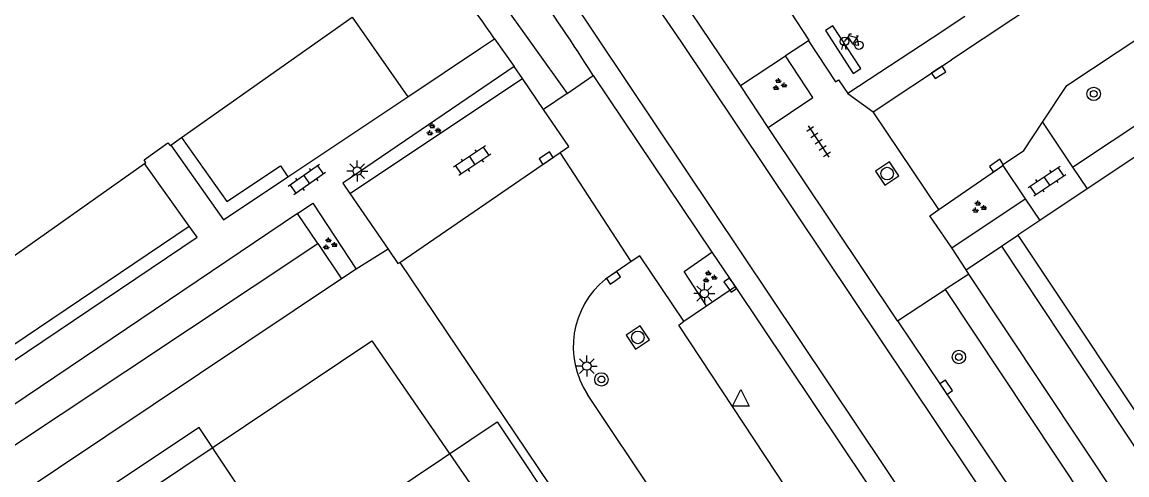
# Model space of a CAD drawing. Extents: x 137999 to 141000, y 397500 to 400501.
# Drawn here: x 138047.7 to 138113.6, y 399543.8 to 399570.8 of the extents above; entities that cross this region are included whole.
import ezdxf

# ---------------------------------------------------------------- set-up
doc = ezdxf.new("R2010")
doc.units = 0
for name, color, linetype in [('gg-afsc-erfafscheiding', 7, 'Continuous'), ('gg-bbg-hoofdgebouw', 7, 'Continuous'), ('gg-knt-verharding', 7, 'Continuous'), ('gg-knt-verharding nz', 7, 'Continuous'), ('gt-bbg-plantopografie pand', 7, 'Continuous'), ('gt-grn-groengrens', 7, 'Continuous'), ('gt-grn-groengrens NZ', 7, 'Continuous'), ('gt-grn-weggrens', 7, 'Continuous'), ('gt-symb-boom', 7, 'Continuous'), ('gt-symb-fietsenrek', 7, 'Continuous'), ('gt-symb-groenvak', 7, 'Continuous'), ('gt-symb-klinker verharding', 7, 'Continuous'), ('gt-symb-kolk', 7, 'Continuous'), ('gt-symb-lichtmast', 7, 'Continuous'), ('gt-symb-rioolschacht', 7, 'Continuous'), ('gt-symb-tegel verharding', 7, 'Continuous'), ('gt-symb-waterafsluiter', 7, 'Continuous')]:
    doc.layers.add(name, color=color, linetype=linetype)

# ---------------------------------------------------------------- blocks, each defined once
blk = doc.blocks.new('gt0-KOLK')
at = {"layer": 'gt-symb-kolk'}
blk.add_lwpolyline([(0, 0), (0.375, 0), (0.375, 0.4), (-0.375, 0.4), (-0.375, 0), (0, 0)], dxfattribs=at)
blk = doc.blocks.new('gt0-KL1')
at = {"layer": 'gt-symb-klinker verharding'}
for p, q in [((-1.15, 0.3), (1.15, 0.3)), ((-1, -0.3), (-1, 0.3)), ((-0.5, 0.3), (-0.5, 0.45)), ((0, -0.3), (0, 0.3)), ((0.5, 0.3), (0.5, 0.45)), ((1, -0.3), (1, 0.3)), ((-1.15, -0.3), (1.15, -0.3)), ((-0.5, -0.45), (-0.5, -0.3)), ((0.5, -0.45), (0.5, -0.3))]:
    blk.add_line(p, q, dxfattribs=at)
blk = doc.blocks.new('gt0-BOOM')
at = {"layer": 'gt-symb-boom'}
for radius in [0.4, 0.2]:
    blk.add_circle((0, 0), radius, dxfattribs=at)
blk = doc.blocks.new('gt0-FREK')
at = {"layer": 'gt-symb-fietsenrek'}
for p, q in [((0.259, 0.762), (0.294, 0.823)), ((0.54, 0.335), (0.259, 0.762)), ((0.294, 0.823), (0.767, 0.714)), ((0.767, 0.714), (0.54, 0.335)), ((0.757, 0.841), (0.866, 0.816)), ((0.767, 0.714), (0.84, 0.822)), ((0.895, 0.252), (0.767, 0.714))]:
    blk.add_line(p, q, dxfattribs=at)
for points in [[(0.036, 0.476), (0.228, 0.708), (0.259, 0.762)], [(0.294, 0.823), (0.36, 0.937), (0.452, 0.935)], [(-0.124, 0), (-0.047, 0.312), (0.053, 0.312), (0.12, 0)], [(0.54, 0.335), (0.555, 0.305), (0.895, 0.252)]]:
    blk.add_lwpolyline(points, dxfattribs=at)
for centre in [(0.036, 0.476), (0.895, 0.252)]:
    blk.add_circle(centre, 0.252, dxfattribs=at)
blk = doc.blocks.new('gt0-GRVAK')
at = {"layer": 'gt-symb-groenvak'}
for p, q in [((-0.11, 0.189), (-0.228, 0.24)), ((-0.182, 0.153), (0.088, 0.153)), ((-0.091, 0.211), (-0.156, 0.322)), ((-0.047, 0.214), (-0.047, 0.393)), ((-0.004, 0.211), (0.061, 0.322)), ((0.015, 0.189), (0.133, 0.24)), ((0.262, -0.052), (0.197, 0.059)), ((0.305, -0.049), (0.305, 0.13)), ((0.349, -0.052), (0.414, 0.059)), ((-0.245, -0.228), (-0.363, -0.177)), ((-0.318, -0.264), (-0.047, -0.264)), ((-0.226, -0.206), (-0.291, -0.095)), ((-0.183, -0.203), (-0.183, -0.024)), ((-0.139, -0.206), (-0.074, -0.095)), ((-0.12, -0.228), (-0.002, -0.177)), ((0.243, -0.074), (0.125, -0.023)), ((0.17, -0.11), (0.441, -0.11)), ((0.368, -0.074), (0.486, -0.023))]:
    blk.add_line(p, q, dxfattribs=at)
blk = doc.blocks.new('gt0-RS')
at = {"layer": 'gt-symb-rioolschacht'}
blk.add_lwpolyline([(-0.5, -0.5), (0.5, -0.5), (0.5, 0.5), (-0.5, 0.5)], close=True, dxfattribs=at)
blk.add_circle((0, 0), 0.375, dxfattribs=at)
blk = doc.blocks.new('gt0-TEG1')
at = {"layer": 'gt-symb-tegel verharding'}
for p, q in [((-1.125, 0), (1.125, 0)), ((-0.9, -0.25), (-0.9, 0.25)), ((-0.45, -0.25), (-0.45, 0.25)), ((0, -0.25), (0, 0.25)), ((0.45, -0.25), (0.45, 0.25)), ((0.9, -0.25), (0.9, 0.25))]:
    blk.add_line(p, q, dxfattribs=at)
blk = doc.blocks.new('gt0-LMAST')
at = {"layer": 'gt-symb-lichtmast'}
for p, q in [((-0.182, 0.173), (-0.447, 0.438)), ((-0.005, 0.246), (-0.005, 0.621)), ((0.172, 0.173), (0.437, 0.438)), ((-0.255, -0.004), (-0.63, -0.004)), ((-0.182, -0.181), (-0.447, -0.446)), ((-0.005, -0.254), (-0.005, -0.629)), ((0.437, -0.446), (0.172, -0.181)), ((0.245, -0.004), (0.62, -0.004))]:
    blk.add_line(p, q, dxfattribs=at)
blk.add_circle((-0.005, -0.004), 0.25, dxfattribs=at)
blk = doc.blocks.new('gt0-WAFSL')
at = {"layer": 'gt-symb-waterafsluiter'}
for p, q in [((-0.5, -0.333), (0, 0.667)), ((0, 0.667), (0.5, -0.333)), ((0.5, -0.333), (-0.5, -0.333))]:
    blk.add_line(p, q, dxfattribs=at)

msp = doc.modelspace()

# ---------------------------------------------------------------- linework, layer by layer
at = {"layer": 'gg-afsc-erfafscheiding'}
for points in [[(138107.108, 399558.104), (138116.507, 399543.986), (138117.997, 399544.995)], [(138036.531, 399530.358), (138068.576, 399551.81), (138079.457, 399535.979), (138047.322, 399514.29)]]:
    msp.add_lwpolyline(points, dxfattribs=at)
at = {"layer": 'gg-bbg-hoofdgebouw'}
for p, q in [((138057.224, 399563.933), (138067.388, 399571.094)), ((138056.57, 399563.472), (138057.224, 399563.933)), ((138036.897, 399549.597), (138055.009, 399562.372))]:
    msp.add_line(p, q, dxfattribs=at)
msp.add_lwpolyline([(138055.009, 399562.372), (138055.096, 399562.433), (138054.98, 399562.605), (138056.41, 399563.616), (138056.531, 399563.444), (138056.57, 399563.472)], dxfattribs=at)
at = {"layer": 'gg-knt-verharding'}
for p, q in [((138126.829, 399584.322), (138103.147, 399568.561)), ((138090.548, 399567.032), (138083.534, 399577.47)), ((138130.384, 399573.662), (138111.231, 399560.86)), ((138075.538, 399573.09), (138080.211, 399566.556)), ((138094.653, 399569.726), (138093.551, 399571.392)), ((138103.928, 399571.135), (138101.995, 399569.851)), ((138075.047, 399569.25), (138075.887, 399569.811)), ((138094.611, 399569.699), (138094.653, 399569.726)), ((138101.995, 399569.851), (138096.961, 399566.548)), ((138110.365, 399562.155), (138121.373, 399569.498)), ((138070.716, 399566.359), (138075.047, 399569.25)), ((138090.548, 399567.032), (138093.237, 399568.793)), ((138077.555, 399567.436), (138077.062, 399568.157)), ((138098.474, 399565.457), (138103.147, 399568.561)), ((138067.262, 399560.597), (138077.555, 399567.436)), ((138078.813, 399565.599), (138077.555, 399567.436)), ((138080.211, 399566.556), (138081.768, 399567.626)), ((138081.768, 399567.626), (138088.856, 399557.098)), ((138092.213, 399564.519), (138090.548, 399567.032)), ((138063.559, 399561.581), (138070.716, 399566.359)), ((138102.38, 399559.627), (138098.474, 399565.457)), ((138108.573, 399564.835), (138110.365, 399562.155)), ((138099.913, 399552.992), (138092.213, 399564.519)), ((138070.229, 399556.482), (138079.796, 399563.024)), ((138084.03, 399556.53), (138079.796, 399563.024)), ((138057.678, 399558.64), (138055.009, 399562.372)), ((138102.38, 399559.627), (138106.206, 399562.262)), ((138106.182, 399562.297), (138106.206, 399562.262)), ((138106.206, 399562.262), (138107.541, 399560.27)), ((138110.365, 399562.155), (138111.231, 399560.86)), ((138111.231, 399560.86), (138108.41, 399558.974)), ((138067.262, 399560.597), (138069.541, 399557.261)), ((138103.165, 399557.35), (138107.541, 399560.27)), ((138107.541, 399560.27), (138108.41, 399558.974)), ((138064.134, 399559.405), (138043.539, 399545.513)), ((138108.41, 399558.974), (138107.108, 399558.104)), ((138069.541, 399557.261), (138067.642, 399556.081)), ((138069.541, 399557.261), (138070.123, 399556.41)), ((138088.856, 399557.098), (138090.237, 399555.038)), ((138104.007, 399556.031), (138103.165, 399557.35)), ((138070.123, 399556.41), (138070.229, 399556.482)), ((138084.03, 399556.53), (138082.513, 399555.484)), ((138104.176, 399555.776), (138104.007, 399556.031)), ((138136.886, 399506.593), (138104.176, 399555.776)), ((138088.533, 399553.89), (138090.237, 399555.038)), ((138090.237, 399555.038), (138098.055, 399543.381)), ((138099.913, 399552.992), (138102.762, 399554.864)), ((138102.762, 399554.864), (138135.484, 399505.661)), ((138095.049, 399528.281), (138081.431, 399548.608))]:
    msp.add_line(p, q, dxfattribs=at)
for points in [[(138108.573, 399564.835), (138110.02, 399567.02), (138119.027, 399573.014)], [(138094.611, 399569.699), (138096.226, 399567.249), (138096.409, 399567.371), (138096.961, 399566.548)], [(138092.213, 399564.519), (138094.869, 399566.313), (138093.237, 399568.793)], [(138077.062, 399568.157), (138066.843, 399561.21), (138067.262, 399560.597)], [(138079.796, 399563.024), (138080.327, 399563.388), (138078.813, 399565.599)], [(138106.182, 399562.297), (138107.46, 399563.15), (138108.573, 399564.835)], [(138056.57, 399563.472), (138059.722, 399559.02), (138063.559, 399561.581)], [(138064.134, 399559.405), (138065.043, 399560.018), (138067.642, 399556.081)], [(138103.165, 399557.35), (138101.852, 399559.265), (138102.38, 399559.627)], [(138039.727, 399545.585), (138058.143, 399557.989), (138057.678, 399558.64)], [(138087.184, 399552.971), (138084.546, 399556.878), (138084.03, 399556.53)], [(138088.533, 399553.89), (138087.19, 399555.935), (138088.856, 399557.098)], [(138070.229, 399556.482), (138085.353, 399534.031), (138079.694, 399530.236)], [(138094.601, 399541.048), (138086.871, 399552.743), (138087.184, 399552.971)], [(138099.913, 399552.992), (138110.185, 399537.728), (138124.017, 399516.893), (138131.521, 399505.681), (138132.724, 399503.833)]]:
    msp.add_lwpolyline(points, dxfattribs=at)
for centre, radius, start, end in [((137993.852, 399512.214), 103.922, 32.22259, 39.58271), ((138014.429, 399527.763), 74.465, 34.37887, 39.71777), ((138085.762, 399551.45), 5.18, 128.8453, 213.26936)]:
    msp.add_arc(centre, radius, start, end, dxfattribs=at)
at = {"layer": 'gg-knt-verharding nz'}
for p, q in [((138094.611, 399569.699), (138093.237, 399568.793)), ((138087.184, 399552.971), (138088.533, 399553.89))]:
    msp.add_line(p, q, dxfattribs=at)
for points in [[(138139.801, 399490.811), (138087.019, 399569.644), (138082.285, 399576.548), (138080.724, 399578.656), (138079.057, 399580.772), (138077.329, 399582.837), (138075.54, 399584.851), (138073.693, 399586.81), (138071.788, 399588.714), (138069.827, 399590.56), (138067.812, 399592.348), (138065.745, 399594.074), (138063.627, 399595.739), (138061.462, 399597.34), (138059.249, 399598.876), (138056.992, 399600.345), (138046.365, 399606.736)], [(138044.285, 399603.321), (138053.956, 399597.513), (138058.848, 399594.302), (138063.495, 399590.757), (138064.086, 399590.266), (138066.116, 399588.511), (138068.094, 399586.696), (138070.016, 399584.824), (138071.882, 399582.894), (138073.689, 399580.91), (138075.437, 399578.873), (138077.123, 399576.785), (138078.745, 399574.648), (138080.304, 399572.463), (138114.738, 399520.993), (138128.089, 399500.828), (138136.211, 399488.654)]]:
    msp.add_lwpolyline(points, dxfattribs=at)
at = {"layer": 'gt-bbg-plantopografie pand'}
for points in [[(138072.047, 399535.285), (138067.897, 399541.508), (138076.047, 399546.968), (138080.208, 399540.728)], [(138057.479, 399534.318), (138063.702, 399538.469), (138058.275, 399546.642), (138052.036, 399542.48)]]:
    msp.add_lwpolyline(points, dxfattribs=at)
at = {"layer": 'gt-grn-groengrens'}
for p, q in [((138067.388, 399571.094), (138070.716, 399566.359)), ((138065.34, 399557.609), (138064.134, 399559.405)), ((138039.266, 399546.239), (138057.678, 399558.64)), ((138106.122, 399557.445), (138107.108, 399558.104)), ((138044.643, 399543.85), (138065.34, 399557.609)), ((138065.34, 399557.609), (138066.761, 399555.492)), ((138104.007, 399556.031), (138106.122, 399557.445)), ((138066.761, 399555.492), (138046.085, 399541.677)), ((138067.642, 399556.081), (138066.761, 399555.492))]:
    msp.add_line(p, q, dxfattribs=at)
for points in [[(138057.224, 399563.933), (138059.925, 399560.117), (138063.115, 399562.247), (138063.559, 399561.581)], [(138106.122, 399557.445), (138114.608, 399544.65), (138118.991, 399538.18), (138122.686, 399532.503), (138126.276, 399527.153), (138139.331, 399507.554)]]:
    msp.add_lwpolyline(points, dxfattribs=at)
at = {"layer": 'gt-grn-groengrens NZ'}
msp.add_lwpolyline([(138096.056, 399570.595), (138095.619, 399570.298), (138097.283, 399567.747), (138097.73, 399568.042), (138096.056, 399570.595)], dxfattribs=at)
at = {"layer": 'gt-grn-weggrens'}
for p, q in [((138075.887, 399569.811), (138077.062, 399568.157)), ((138080.211, 399566.556), (138078.813, 399565.599)), ((138096.961, 399566.548), (138098.474, 399565.457)), ((138104.176, 399555.776), (138102.762, 399554.864))]:
    msp.add_line(p, q, dxfattribs=at)

# ---------------------------------------------------------------- block references
at = {"layer": 'gt-symb-boom'}
for p in [(138111.623, 399566.53), (138103.583, 399550.837), (138082.26, 399549.504)]:
    msp.add_blockref('gt0-BOOM', p, dxfattribs=at)
at = {"layer": 'gt-symb-fietsenrek'}
msp.add_blockref('gt0-FREK', (138096.726, 399569.177), dxfattribs=at)
at = {"layer": 'gt-symb-groenvak'}
for p in [(138092.863, 399567.069), (138072.22, 399564.38), (138104.766, 399559.769), (138066.037, 399557.566), (138088.693, 399555.603)]:
    msp.add_blockref('gt0-GRVAK', p, dxfattribs=at)
at = {"layer": 'gt-symb-klinker verharding'}
for p, rotation in [((138074.553, 399562.55), -146.1669713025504), ((138064.684, 399561.42), -145.10187643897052), ((138108.837, 399561.329), 33.83302869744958)]:
    msp.add_blockref('gt0-KL1', p, dxfattribs=dict(at, rotation=rotation))
at = {"layer": 'gt-symb-kolk'}
for p, rotation in [((138102.264, 399567.975), -147.374964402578), ((138079.076, 399562.531), 34.3256019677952), ((138105.944, 399562.086), 34.61180636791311), ((138083.094, 399555.399), 34.81835448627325), ((138090.113, 399555.235), 123.99203971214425), ((138102.656, 399548.924), -56.00796028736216)]:
    msp.add_blockref('gt0-KOLK', p, dxfattribs=dict(at, rotation=rotation))
at = {"layer": 'gt-symb-lichtmast'}
for p in [(138067.701, 399561.926), (138088.409, 399554.623), (138081.398, 399550.3)]:
    msp.add_blockref('gt0-LMAST', p, dxfattribs=at)
at = {"layer": 'gt-symb-rioolschacht'}
for p, rotation in [((138099.305, 399561.776), -146.70715142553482), ((138084.432, 399552.007), -56.214572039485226)]:
    msp.add_blockref('gt0-RS', p, dxfattribs=dict(at, rotation=rotation))
at = {"layer": 'gt-symb-tegel verharding', "rotation": -56.29404346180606}
msp.add_blockref('gt0-TEG1', (138095.211, 399563.689), dxfattribs=at)
at = {"layer": 'gt-symb-waterafsluiter'}
msp.add_blockref('gt0-WAFSL', (138090.581, 399548.231), dxfattribs=at)

doc.saveas('drawing.dxf')
